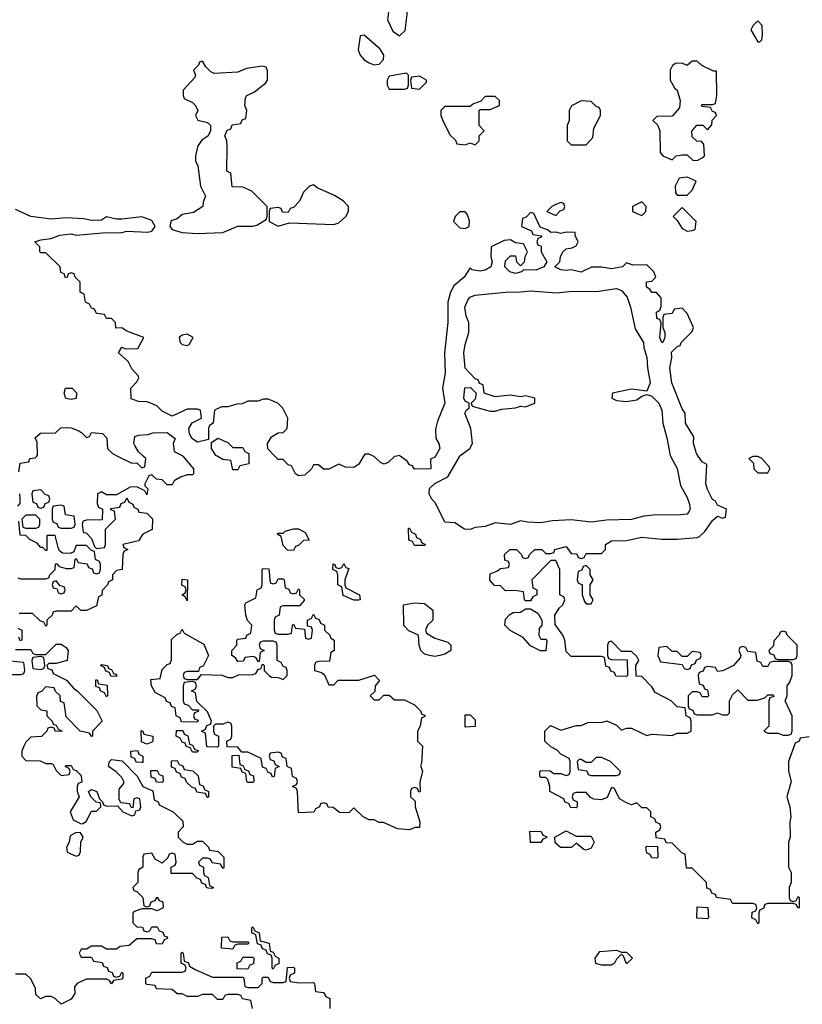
# Model space of a CAD drawing. Header units: inches. Extents: x 2701323 to 2964515, y 494916 to 722124.
# Tile 484 of 656: x 2871986 to 2875086, y 637827 to 641730. Entities that reach past the tile are written whole.
import ezdxf

# ---------------------------------------------------------------- set-up
doc = ezdxf.new("R2010")
doc.units = ezdxf.units.IN
doc.header["$MEASUREMENT"] = 0
doc.layers.add('C8673', color=7, linetype='Continuous')
doc.layers.add('C8674', color=7, linetype='Continuous')

msp = doc.modelspace()

# ---------------------------------------------------------------- linework, layer by layer
at = {"layer": 'C8673', "color": 2, "elevation": 2}
for points in [[(2871982, 639938), (2871987.3, 639972.7), (2872022, 639978), (2872026, 639990), (2872047.3, 639992.7), (2872053.4, 640000)], [(2872631.7, 640000), (2872674, 639950), (2872674, 639930), (2872670, 639926), (2872650, 639926), (2872623.6, 639916.4), (2872598, 639902), (2872590, 639886), (2872570, 639886), (2872550, 639906), (2872528.4, 639908.4), (2872510, 639926), (2872498, 639922), (2872482, 639890), (2872482, 639882), (2872494, 639870), (2872490, 639846), (2872482, 639862), (2872450, 639878), (2872423.6, 639876.4), (2872370, 639846), (2872330, 639846), (2872310, 639858), (2872294, 639850), (2872292.7, 639812.7), (2872298, 639798), (2872314, 639790), (2872312.7, 639747.3), (2872250, 639746), (2872238, 639742), (2872234, 639730), (2872238, 639698), (2872250, 639694), (2872270, 639674), (2872282, 639642), (2872290, 639634), (2872322, 639638), (2872326, 639650), (2872326, 639710), (2872366, 639750), (2872362, 639782), (2872347.3, 639787.3), (2872347.3, 639792.7), (2872382, 639798), (2872387.3, 639812.7), (2872402, 639818), (2872410, 639834), (2872418, 639818), (2872434, 639810), (2872438, 639798), (2872454, 639790), (2872458, 639778), (2872490, 639774), (2872512, 639752), (2872511, 639709), (2872474, 639690), (2872456, 639664), (2872394, 639650), (2872398, 639638), (2872414, 639630), (2872398, 639622), (2872394, 639610), (2872392, 639550), (2872370, 639546), (2872354, 639530), (2872354, 639510), (2872338, 639502), (2872334, 639490), (2872312.7, 639467.3), (2872311.6, 639448.4), (2872298, 639442), (2872290, 639406), (2872250, 639388), (2872228, 639388), (2872210, 639406), (2872190, 639386), (2872130, 639386), (2872118, 639382), (2872114, 639370), (2872094, 639350), (2872094, 639330), (2872090, 639326), (2872082, 639342), (2872067.3, 639347.3), (2872036.4, 639376.4), (2871983.6, 639376.4)], [(2872374, 640000), (2872430, 639972), (2872450, 639974), (2872470, 639954), (2872482, 639958), (2872486, 639990), (2872474.8, 640000)], [(2872894, 640000), (2872894, 639970), (2872858, 639962), (2872850, 639946), (2872830, 639946), (2872822, 639982), (2872790, 639986), (2872768.1, 640000)], [(2873348.4, 640000), (2873330, 639968), (2873310, 639955.3), (2873276.4, 639956.4), (2873250, 639968), (2873210, 639948.7), (2873190, 639948.7), (2873170, 639966), (2873150, 639966), (2873142, 639950), (2873115.3, 639924.7), (2873090, 639922), (2873078, 639930), (2873062, 639962), (2873050, 639966), (2873030, 639986), (2873010, 639986), (2872996.3, 640000)], [(2873480, 640000), (2873470, 639998), (2873445.4, 639974.6), (2873430, 639968), (2873414.6, 639974.6), (2873390, 639998), (2873386, 640000)], [(2873632.8, 640000), (2873630, 639995.3), (2873612.7, 639987.3), (2873614, 639950), (2873550, 639948), (2873542, 639962), (2873530, 639966), (2873520.4, 639980.4), (2873492.8, 640000)], [(2874563.9, 640000), (2874590.3, 639950.3), (2874603, 639883), (2874630, 639836), (2874639.3, 639810), (2874642, 639790), (2874638.4, 639781.6), (2874630, 639769.6), (2874590, 639765.6), (2874506.8, 639766.8), (2874458.5, 639761.5), (2874410, 639749.4), (2874310, 639746.6), (2874250, 639738), (2874170, 639747), (2874096.3, 639743.7), (2874050, 639736), (2873998, 639738), (2873970, 639744), (2873930, 639729.6), (2873870, 639735.3), (2873830, 639721.2), (2873790, 639717.2), (2873770, 639709.6), (2873748, 639710), (2873710, 639735.3), (2873670, 639738), (2873633.2, 639813.2), (2873618, 639830), (2873608, 639850), (2873608.8, 639871.1), (2873630, 639892), (2873682, 639918), (2873729.4, 640000)], [(2875112.7, 638887.3), (2875078, 638882), (2875074, 638870), (2875058, 638862), (2875031.3, 638790), (2875031.6, 638751.6), (2875042, 638710), (2875024.7, 638650), (2875036, 638610), (2875041, 638570), (2875036, 638550), (2875038, 638490), (2875032, 638470), (2875032, 638370), (2875042, 638350), (2875042, 638310), (2875034, 638290), (2875034, 638250), (2875038, 638238), (2875050, 638234), (2875062, 638238), (2875070, 638254), (2875074, 638250), (2875074, 638210), (2875070, 638208), (2875062, 638222), (2875050, 638226), (2874950, 638226), (2874938, 638222), (2874932.7, 638207.3), (2874918, 638202), (2874914, 638190), (2874914, 638150), (2874910, 638146), (2874902, 638162), (2874886, 638170), (2874887.3, 638192.7), (2874902, 638198), (2874906, 638210), (2874902, 638222), (2874890, 638226), (2874810, 638226), (2874802, 638242), (2874746, 638250), (2874742, 638262), (2874727.3, 638267.3), (2874722, 638282), (2874707.3, 638287.3), (2874706, 638310), (2874650, 638366), (2874627.3, 638367.3), (2874622, 638422), (2874610, 638426), (2874570, 638466), (2874547.3, 638467.3), (2874542, 638482), (2874507.3, 638487.3), (2874506, 638510), (2874522, 638518), (2874526, 638530), (2874522, 638542), (2874507.3, 638547.3), (2874502, 638562), (2874486, 638570), (2874486, 638590), (2874470, 638606), (2874450, 638606), (2874430, 638626), (2874410, 638618), (2874390, 638626), (2874362, 638642), (2874342, 638682), (2874330, 638686), (2874312.7, 638647.3), (2874290, 638638), (2874260.4, 638640.4), (2874247.3, 638647.3), (2874230, 638666), (2874190, 638666), (2874178, 638662), (2874174, 638650), (2874178, 638638), (2874194, 638630), (2874194, 638610), (2874190, 638606), (2874167.3, 638607.3), (2874162, 638622), (2874146, 638630), (2874142, 638642), (2874086, 638670), (2874086, 638690), (2874078, 638718), (2874070, 638726), (2874050, 638726), (2874046, 638730), (2874046, 638750), (2874050, 638754), (2874087.3, 638752.7), (2874102, 638742), (2874130, 638742), (2874150, 638734), (2874162, 638738), (2874166, 638750), (2874166, 638790), (2874162, 638802), (2874130, 638818), (2874114.6, 638834.6), (2874090, 638848), (2874066, 638870), (2874066, 638910), (2874088.4, 638931.6), (2874130, 638914), (2874190, 638932), (2874210, 638932), (2874236.4, 638943.6), (2874294, 638946), (2874311.3, 638951.3), (2874350, 638934), (2874370, 638914), (2874390, 638922), (2874410, 638922), (2874470, 638892), (2874490, 638898), (2874570, 638892), (2874590, 638902), (2874630, 638902), (2874646, 638910), (2874646, 638950), (2874642, 638962), (2874626, 638970), (2874622, 639002), (2874590, 639006), (2874566, 639030), (2874503.1, 639063.1), (2874490, 639086), (2874450, 639126), (2874427.3, 639127.3), (2874426, 639170), (2874438, 639190), (2874430, 639206), (2874410, 639226), (2874370, 639226), (2874330, 639266), (2874318, 639262), (2874314, 639250), (2874314, 639210), (2874318, 639198), (2874330, 639194), (2874392.7, 639192.7), (2874394, 639130), (2874390, 639126), (2874347.3, 639127.3), (2874342, 639142), (2874327.3, 639147.3), (2874322, 639162), (2874307.3, 639167.3), (2874302, 639202), (2874290, 639206), (2874170, 639206), (2874150, 639226), (2874146, 639270), (2874138, 639290), (2874107.3, 639332.7), (2874106, 639370), (2874123.1, 639396.9), (2874138, 639410), (2874146, 639430), (2874142, 639442), (2874126, 639450), (2874126, 639550), (2874110, 639586), (2874090, 639586), (2874014, 639510), (2874018, 639478), (2874034, 639470), (2874034, 639450), (2874018, 639442), (2874010, 639426), (2873990, 639426), (2873986, 639430), (2873982, 639462), (2873947.3, 639467.3), (2873910, 639466), (2873890, 639486), (2873867.3, 639487.3), (2873848, 639508), (2873850, 639534), (2873876.4, 639543.6), (2873890, 639554), (2873922, 639558), (2873926, 639570), (2873922, 639582), (2873907.3, 639587.3), (2873906, 639610), (2873928, 639630), (2873954, 639630), (2873974, 639610), (2873978, 639598), (2873990, 639594), (2874002, 639598), (2874006, 639610), (2874026, 639630), (2874054, 639630), (2874070, 639614), (2874090, 639614), (2874102, 639618), (2874106, 639630), (2874150, 639642), (2874170, 639614), (2874192.7, 639612.7), (2874198, 639598), (2874210, 639594), (2874222, 639598), (2874230, 639614), (2874290, 639614), (2874306, 639630), (2874306, 639650), (2874330, 639664.7), (2874390, 639666), (2874450, 639678.8), (2874530, 639670.7), (2874590, 639670.8), (2874670, 639678), (2874679, 639681), (2874699.3, 639700.7), (2874730, 639744.7), (2874750, 639762), (2874770, 639754), (2874782, 639758), (2874786, 639790), (2874750, 639806), (2874742, 639822), (2874730, 639828.7), (2874710, 639868), (2874703.7, 639890), (2874707.3, 639967.3), (2874690, 639978), (2874673.9, 640000)], [(2871978, 639802), (2871987.3, 639812.7), (2871988, 639830), (2871986, 639850)], [(2871978, 639518), (2871990, 639514), (2872090, 639514), (2872102, 639518), (2872106, 639530), (2872126, 639550), (2872127.3, 639572.7), (2872132.7, 639572.7), (2872142, 639562), (2872170, 639554), (2872190, 639554), (2872202, 639558), (2872206, 639590), (2872210, 639594), (2872218, 639578), (2872252.7, 639572.7), (2872258, 639558), (2872272.7, 639552.7), (2872278, 639538), (2872290, 639534), (2872302, 639538), (2872306, 639550), (2872306, 639570), (2872302, 639582), (2872286, 639590), (2872282, 639622), (2872270, 639626), (2872250, 639646), (2872210, 639646), (2872199.8, 639620.2), (2872185.4, 639614.6), (2872155.3, 639615.3), (2872144, 639624), (2872138, 639638), (2872126, 639686), (2872094, 639686), (2872094, 639626), (2872090, 639626), (2872078, 639638), (2872070, 639638), (2872055.3, 639655.3), (2872026, 639670), (2872010, 639686), (2871987.3, 639687.3), (2871982, 639742)], [(2871978, 639318), (2871994, 639310), (2871994, 639270), (2871987.3, 639267.3), (2871982, 639282)], [(2871970, 639234), (2872030, 639234), (2872038, 639218), (2872050, 639214), (2872090, 639214), (2872130, 639254), (2872150, 639254), (2872170, 639242), (2872178, 639230), (2872174, 639190), (2872130, 639178), (2872102, 639178), (2872094, 639170), (2872098, 639158), (2872112.7, 639152.7), (2872118, 639138), (2872171.3, 639111.3), (2872199.6, 639079.6), (2872214, 639070), (2872291.3, 638991.3), (2872312, 638950), (2872274, 638910), (2872274, 638890), (2872270, 638888), (2872262, 638902), (2872226, 638910), (2872170, 638966), (2872162, 639022), (2872147.3, 639027.3), (2872146, 639050), (2872127.3, 639067.3), (2872122, 639082), (2872090, 639086), (2872072.7, 639067.3), (2872058, 639062), (2872052.7, 639047.3), (2872054, 639010), (2872070, 638994), (2872094, 638990), (2872094, 638970), (2872114, 638950), (2872118, 638938), (2872130, 638934), (2872138, 638918), (2872154, 638910), (2872128.4, 638908.4), (2872122, 638922), (2872110, 638926), (2872098, 638922), (2872094, 638910), (2872072, 638888), (2872030, 638886), (2872010, 638866), (2872002, 638850), (2871994, 638830), (2871994, 638810), (2872010, 638794), (2872067.3, 638792.7), (2872090, 638782), (2872110, 638782), (2872118, 638778), (2872130, 638754), (2872150, 638734), (2872182, 638738), (2872186, 638750), (2872182, 638762), (2872166, 638770), (2872170, 638774), (2872190, 638774), (2872198, 638758), (2872210, 638754), (2872230, 638734), (2872232, 638708), (2872218, 638702), (2872214, 638690), (2872214, 638670), (2872222, 638650), (2872186, 638590), (2872198, 638558), (2872230, 638542), (2872236.4, 638543.6), (2872248.7, 638551.3), (2872270, 638592), (2872290, 638592), (2872308, 638610), (2872306, 638626), (2872288.7, 638628.7), (2872268, 638650), (2872258, 638670), (2872270, 638678), (2872292, 638670), (2872302, 638642), (2872314, 638630), (2872318, 638618), (2872332.7, 638612.7), (2872374, 638614), (2872394, 638590), (2872430, 638574), (2872442, 638578), (2872446, 638594), (2872462, 638598), (2872466, 638610), (2872462, 638642), (2872450, 638646), (2872438, 638642), (2872434, 638606), (2872427.3, 638607.3), (2872422, 638622), (2872386, 638626), (2872380.4, 638640.4), (2872380.4, 638679.6), (2872398, 638702), (2872398, 638710), (2872390, 638726), (2872368, 638748), (2872338, 638770), (2872342, 638790), (2872350, 638798), (2872392, 638792), (2872451.3, 638731.3), (2872474, 638690), (2872512.7, 638672.7), (2872518, 638638), (2872534, 638630), (2872538, 638618), (2872594, 638590), (2872632.7, 638552.7), (2872634, 638530), (2872614, 638510), (2872614, 638490), (2872634, 638470), (2872650, 638462), (2872670, 638462), (2872690, 638474), (2872710, 638474), (2872734, 638450), (2872738, 638438), (2872772.7, 638432.7), (2872794, 638410), (2872794, 638366), (2872790, 638366), (2872782, 638382), (2872748, 638388), (2872742, 638402), (2872730, 638406), (2872710, 638406), (2872694, 638390), (2872698, 638378), (2872714, 638370), (2872714, 638350), (2872718, 638338), (2872732, 638330), (2872738, 638298), (2872754, 638290), (2872750, 638286), (2872732.7, 638287.3), (2872726, 638290), (2872722, 638302), (2872707.3, 638307.3), (2872702, 638322), (2872687.3, 638327.3), (2872670, 638346), (2872586, 638346), (2872586, 638370), (2872602, 638378), (2872606, 638390), (2872602, 638422), (2872590, 638426), (2872578, 638422), (2872572.7, 638407.3), (2872550, 638386), (2872522, 638402), (2872510, 638426), (2872478, 638422), (2872474, 638410), (2872474, 638370), (2872458, 638362), (2872454, 638350), (2872454, 638310), (2872434, 638290), (2872438, 638278), (2872450, 638274), (2872474, 638250), (2872478, 638218), (2872490, 638214), (2872502, 638218), (2872507.3, 638232.7), (2872522, 638238), (2872530, 638252), (2872538, 638238), (2872552.7, 638232.7), (2872554, 638210), (2872530, 638198), (2872510, 638206), (2872470, 638206), (2872443.6, 638196.4), (2872434, 638190), (2872434, 638150), (2872450, 638134), (2872472.7, 638132.7), (2872478, 638118), (2872490, 638114), (2872502, 638118), (2872510, 638134), (2872530, 638134), (2872538, 638118), (2872552.7, 638112.7), (2872558, 638098), (2872570, 638094), (2872572, 638088), (2872558, 638082), (2872550, 638066), (2872527.3, 638067.3), (2872522, 638082), (2872510, 638086), (2872450, 638086), (2872419.6, 638060.4), (2872383.6, 638056.4), (2872370, 638046), (2872330, 638046), (2872310, 638058), (2872270, 638058), (2872250, 638046), (2872230, 638046), (2872222, 638030), (2872230, 638014), (2872270, 638014), (2872278, 637998), (2872312.7, 637992.7), (2872318, 637978), (2872332.7, 637972.7), (2872338, 637958), (2872352.7, 637952.7), (2872358, 637938), (2872370, 637934), (2872382, 637938), (2872390, 637954), (2872394, 637950), (2872394, 637930), (2872390, 637926), (2872358, 637922), (2872350, 637908), (2872342, 637922), (2872330, 637926), (2872250, 637926), (2872230, 637918), (2872214, 637910), (2872203.6, 637896.4), (2872204.7, 637870), (2872190, 637848), (2872150, 637828), (2872126, 637850), (2872110, 637858), (2872090, 637858), (2872068.4, 637848.4), (2872050, 637866), (2872048.7, 637890), (2872030, 637928), (2872010, 637946), (2871970, 637946)], [(2871930, 639134), (2871990, 639134), (2872002, 639138), (2872006, 639150), (2872002, 639182), (2871947.3, 639187.3)], [(2872908, 637810), (2872902, 637842), (2872868.4, 637848.4), (2872862, 637862), (2872850, 637866), (2872810, 637866), (2872798, 637862), (2872790, 637846), (2872770, 637846), (2872750, 637866), (2872710, 637866), (2872690, 637858), (2872650, 637858), (2872630, 637868), (2872610, 637868), (2872590, 637886), (2872528.4, 637888.4), (2872522, 637902), (2872490, 637906), (2872486, 637910), (2872486, 637930), (2872502, 637938), (2872510, 637954), (2872630, 637954), (2872642, 637958), (2872646, 637970), (2872642, 637982), (2872626, 637990), (2872626, 638030), (2872630, 638034), (2872634, 638030), (2872638, 637998), (2872652.7, 637992.7), (2872658, 637978), (2872683.6, 637963.6), (2872750, 637934), (2872870, 637934), (2872874, 637930), (2872878, 637898), (2872890, 637894), (2872930, 637894), (2872946, 637910), (2872946, 637930), (2872950, 637934), (2872970, 637934), (2872978, 637918), (2872990, 637914), (2873030, 637914), (2873042, 637918), (2873047.3, 637972.7), (2873070, 637974), (2873074, 637970), (2873074, 637950), (2873058, 637942), (2873054, 637930), (2873058, 637918), (2873092.7, 637912.7), (2873150, 637914), (2873154, 637910), (2873158, 637878), (2873190, 637874), (2873198, 637858), (2873214, 637850), (2873214, 637810)]]:
    msp.add_lwpolyline(points, dxfattribs=at)
for points in [[(2874910, 639998), (2874890, 639998), (2874874, 639990), (2874892.7, 639972.7), (2874894, 639950), (2874910, 639934), (2874950, 639934), (2874958, 639950), (2874956.4, 639956.4), (2874926, 639990)], [(2872070, 639866), (2872038, 639862), (2872034, 639850), (2872038, 639818), (2872052.7, 639812.7), (2872058, 639798), (2872070, 639794), (2872082, 639798), (2872087.3, 639812.7), (2872102, 639818), (2872106, 639830), (2872102, 639842), (2872087.3, 639847.3)], [(2872150, 639806), (2872118, 639802), (2872114, 639790), (2872114, 639750), (2872118, 639738), (2872132.7, 639732.7), (2872138, 639718), (2872150, 639714), (2872190, 639714), (2872202, 639718), (2872206, 639730), (2872202, 639762), (2872167.3, 639767.3), (2872162, 639802)], [(2872050, 639766), (2872010, 639766), (2871994, 639750), (2871998, 639718), (2872010, 639714), (2872050, 639714), (2872062, 639718), (2872066, 639730), (2872066, 639750)], [(2873070, 639626), (2873047.3, 639627.3), (2873030, 639646), (2873022, 639682), (2873006, 639690), (2873010, 639694), (2873030, 639694), (2873038, 639702), (2873070, 639711.3), (2873090, 639711.3), (2873116.9, 639696.9), (2873132.7, 639667.3), (2873110, 639666), (2873090, 639646), (2873078, 639642)], [(2873550, 639646), (2873542, 639662), (2873527.3, 639667.3), (2873526, 639714), (2873530, 639714), (2873538, 639698), (2873554, 639690), (2873558, 639678), (2873574, 639670), (2873578, 639658), (2873594, 639650), (2873590, 639646)], [(2872990, 639494), (2873002, 639498), (2873010, 639514), (2873030, 639514), (2873034, 639510), (2873038, 639478), (2873052.7, 639472.7), (2873058, 639458), (2873070, 639454), (2873082, 639458), (2873090, 639474), (2873094, 639470), (2873094, 639450), (2873112.7, 639432.7), (2873112.7, 639427.3), (2873094, 639406), (2873030, 639406), (2873018, 639402), (2873014, 639370), (2872998, 639362), (2872994, 639350), (2872994, 639310), (2872998, 639298), (2873010, 639294), (2873050, 639294), (2873062, 639298), (2873066, 639330), (2873070, 639334), (2873078, 639318), (2873114, 639314), (2873118, 639278), (2873130, 639274), (2873142, 639278), (2873146, 639310), (2873142, 639322), (2873126, 639326), (2873126, 639350), (2873142, 639358), (2873150, 639374), (2873158, 639358), (2873172.7, 639352.7), (2873178, 639338), (2873194, 639330), (2873194, 639310), (2873214, 639290), (2873218, 639278), (2873231, 639270), (2873231.2, 639228.9), (2873218, 639222), (2873212.7, 639187.3), (2873170, 639186), (2873158, 639182), (2873154, 639170), (2873154, 639150), (2873182, 639142), (2873192.7, 639132.7), (2873210, 639094), (2873230, 639094), (2873248, 639112), (2873330, 639111.3), (2873391.6, 639131.6), (2873411.3, 639110), (2873394, 639090), (2873392.7, 639067.3), (2873374, 639050), (2873390, 639034), (2873410, 639034), (2873428, 639052), (2873450, 639052), (2873470, 639034), (2873510, 639034), (2873550, 639014), (2873574, 638990), (2873578, 638978), (2873591.6, 638971.6), (2873590, 638966), (2873578, 638962), (2873572, 638930), (2873562, 638910), (2873562, 638870), (2873582, 638850), (2873578, 638782), (2873574, 638774), (2873582, 638750), (2873571.6, 638708.4), (2873572, 638670), (2873567.3, 638667.3), (2873562, 638682), (2873550, 638686), (2873538, 638682), (2873534, 638670), (2873534, 638650), (2873552, 638632), (2873552, 638610), (2873571.3, 638550), (2873570, 638528), (2873552.7, 638527.3), (2873530, 638518), (2873483.1, 638523.1), (2873427.3, 638547.3), (2873410, 638548), (2873390, 638558), (2873370, 638558), (2873346, 638570), (2873310, 638606), (2873290, 638586), (2873252.7, 638587.3), (2873227.3, 638607.3), (2873208.4, 638608.4), (2873202, 638622), (2873190, 638626), (2873178, 638622), (2873174, 638610), (2873158, 638602), (2873151.6, 638588.4), (2873090, 638586), (2873086, 638670), (2873082, 638682), (2873066, 638690), (2873082, 638698), (2873086, 638710), (2873082, 638722), (2873066, 638730), (2873062, 638762), (2873046, 638770), (2873042, 638802), (2873027.3, 638807.3), (2873022, 638822), (2873010, 638826), (2872978, 638822), (2872974, 638810), (2872978, 638798), (2872992.7, 638792.7), (2872998, 638778), (2873014, 638770), (2872998, 638762), (2872994, 638730), (2872987.3, 638727.3), (2872982, 638742), (2872970, 638746), (2872962, 638762), (2872947.3, 638767.3), (2872942, 638802), (2872890, 638826), (2872866, 638826), (2872850, 638846), (2872807.3, 638847.3), (2872806, 638870), (2872822, 638878), (2872826, 638890), (2872826, 638930), (2872822, 638942), (2872810, 638946), (2872790, 638938), (2872762, 638938), (2872754, 638930), (2872754, 638910), (2872758, 638898), (2872774, 638890), (2872774, 638850), (2872770, 638846), (2872727.3, 638847.3), (2872722, 638902), (2872706, 638910), (2872722, 638918), (2872727.3, 638932.7), (2872742, 638938), (2872746, 638950), (2872730, 638986), (2872687.3, 639027.3), (2872682, 639062), (2872666, 639070), (2872682, 639078), (2872686, 639090), (2872682, 639102), (2872670, 639106), (2872638, 639102), (2872634, 639090), (2872634, 639030), (2872638, 639018), (2872652.7, 639012.7), (2872670, 638994), (2872694, 638994), (2872692.7, 638987.3), (2872678, 638982), (2872674, 638970), (2872678, 638958), (2872692.7, 638952.7), (2872690, 638946), (2872627.3, 638947.3), (2872622, 638962), (2872606, 638970), (2872602, 639002), (2872587.3, 639007.3), (2872582, 639022), (2872567.3, 639027.3), (2872562, 639042), (2872523.1, 639063.1), (2872508, 639090), (2872506, 639114), (2872542, 639118), (2872550, 639154), (2872570, 639174), (2872582, 639178), (2872587.3, 639192.7), (2872587.3, 639272.7), (2872610, 639294), (2872622, 639298), (2872630, 639314), (2872638, 639298), (2872714.8, 639254.8), (2872734, 639210), (2872712.7, 639167.3), (2872698, 639162), (2872694, 639146), (2872650, 639146), (2872638, 639142), (2872634, 639130), (2872638, 639118), (2872650, 639114), (2872690, 639114), (2872706, 639134), (2872788.4, 639131.6), (2872810, 639122), (2872830, 639122), (2872852.7, 639132.7), (2872910, 639134), (2872922, 639138), (2872930, 639154), (2872942, 639158), (2872946, 639174), (2872950, 639174), (2872954, 639170), (2872954, 639150), (2872974, 639130), (2872983.6, 639123.6), (2873010, 639122), (2873030, 639114), (2873046, 639130), (2873046, 639150), (2873042, 639162), (2873030, 639166), (2873022, 639182), (2873006, 639190), (2873006, 639250), (2873002, 639262), (2872990, 639266), (2872950, 639266), (2872938, 639262), (2872934, 639250), (2872938, 639238), (2872954, 639230), (2872938, 639222), (2872934, 639186), (2872930, 639186), (2872922, 639202), (2872910, 639206), (2872878, 639202), (2872872.7, 639187.3), (2872850, 639186), (2872840.4, 639200.4), (2872826, 639210), (2872826, 639230), (2872846, 639250), (2872846, 639270), (2872850, 639274), (2872882, 639278), (2872886, 639290), (2872902, 639298), (2872906, 639330), (2872888.8, 639348.9), (2872882, 639370), (2872878, 639410), (2872882, 639418), (2872922, 639438), (2872926, 639470), (2872942, 639478), (2872946, 639490), (2872946, 639550), (2872950, 639554), (2872972.7, 639552.7), (2872978, 639498)], [(2873330, 639428.7), (2873309, 639429), (2873267.3, 639447.3), (2873262, 639482), (2873246, 639490), (2873246, 639530), (2873242, 639542), (2873226, 639550), (2873227.3, 639572.7), (2873234, 639570), (2873238, 639558), (2873250, 639554), (2873262, 639558), (2873270, 639574), (2873278, 639558), (2873290, 639554), (2873274, 639510), (2873274, 639490), (2873278, 639478), (2873332, 639450), (2873334, 639430)], [(2874230, 639566), (2874218, 639562), (2874212.7, 639547.3), (2874198, 639542), (2874194, 639510), (2874198, 639498), (2874214, 639490), (2874214, 639450), (2874223.6, 639423.6), (2874230, 639414), (2874250, 639414), (2874258, 639430), (2874246, 639450), (2874246, 639490), (2874258, 639510), (2874246, 639530), (2874246, 639550)], [(2872650, 639426), (2872642, 639442), (2872628, 639450), (2872642, 639458), (2872646, 639470), (2872642, 639482), (2872628.4, 639488.4), (2872630, 639512), (2872651.3, 639510)], [(2872130, 639506), (2872118, 639502), (2872114, 639490), (2872118, 639478), (2872134, 639474), (2872138, 639458), (2872150, 639454), (2872162, 639458), (2872166, 639470), (2872162, 639482), (2872146, 639486)], [(2873630, 639205.2), (2873609.1, 639209.1), (2873590, 639215.3), (2873575.3, 639230), (2873568, 639250), (2873566, 639290), (2873527.3, 639307.3), (2873508, 639328), (2873506, 639410), (2873550, 639418), (2873590, 639416), (2873622, 639390), (2873622, 639350), (2873602, 639330), (2873594, 639310), (2873598, 639298), (2873630, 639278), (2873682, 639262), (2873694, 639250), (2873694, 639230), (2873670, 639215.3), (2873650, 639209.2)], [(2874050, 639274), (2874070, 639274), (2874074, 639270), (2874070, 639228), (2874048.4, 639228.4), (2874010, 639248), (2873980.4, 639280.4), (2873929.1, 639309.1), (2873908, 639330), (2873910, 639354), (2873927.3, 639372.7), (2873940.4, 639379.6), (2873970, 639382), (2873990, 639394), (2874010, 639394), (2874038, 639378), (2874054, 639350), (2874054, 639330), (2874043.6, 639316.4), (2874042, 639290)], [(2875010, 639306), (2874998, 639302), (2874994, 639290), (2874972.7, 639267.3), (2874972, 639248), (2874954, 639230), (2874958, 639218), (2874972.7, 639212.7), (2874978, 639198), (2874990, 639194), (2875050, 639194), (2875062, 639198), (2875066, 639210), (2875066, 639250), (2875026, 639290), (2875022, 639302)], [(2874550, 639246), (2874518, 639242), (2874514, 639210), (2874524.7, 639184.7), (2874610, 639174), (2874618, 639158), (2874630, 639154), (2874642, 639158), (2874647.3, 639172.7), (2874662, 639178), (2874667.3, 639192.7), (2874682, 639198), (2874686, 639210), (2874682, 639222), (2874650, 639226), (2874630, 639206), (2874610, 639206), (2874590, 639226), (2874570, 639226)], [(2874850, 639246), (2874838, 639242), (2874834, 639230), (2874842, 639210), (2874839.6, 639200.4), (2874814, 639170), (2874771.6, 639148.4), (2874750, 639146), (2874742, 639162), (2874710, 639166), (2874698, 639162), (2874692.7, 639147.3), (2874678, 639142), (2874674, 639130), (2874678, 639098), (2874692.7, 639092.7), (2874698, 639078), (2874710, 639074), (2874714, 639050), (2874710, 639046), (2874690, 639046), (2874682, 639062), (2874670, 639066), (2874650, 639066), (2874634, 639050), (2874634, 639010), (2874638, 638998), (2874652.7, 638992.7), (2874658, 638978), (2874670, 638974), (2874730, 638974), (2874750, 638982), (2874770, 638974), (2874790, 638974), (2874798, 638982), (2874798, 639030), (2874810, 639054), (2874830, 639074), (2874870, 639032), (2874907.3, 639032.7), (2874938, 639042), (2874950, 639054), (2874970, 639054), (2874972.7, 639047.3), (2874958, 639042), (2874954, 639030), (2874954, 638930), (2874934, 638910), (2874950, 638902), (2874990, 638902), (2875010, 638894), (2875030, 638894), (2875042, 638898), (2875046, 638910), (2875046, 638970), (2875018, 639030), (2875026, 639050), (2875026, 639090), (2875036.4, 639103.6), (2875046, 639130), (2875046, 639170), (2875042, 639182), (2875030, 639186), (2874970, 639186), (2874958, 639182), (2874950, 639166), (2874930, 639166), (2874922, 639182), (2874907.3, 639187.3), (2874902, 639222), (2874870, 639226), (2874862, 639242)], [(2872070, 639206), (2872038, 639202), (2872034, 639190), (2872038, 639158), (2872070, 639154), (2872082, 639158), (2872086, 639170), (2872082, 639202)], [(2872370, 639126), (2872347.3, 639127.3), (2872342, 639142), (2872327.3, 639147.3), (2872322, 639162), (2872306, 639170), (2872310, 639174), (2872334, 639170), (2872338, 639158), (2872350, 639154), (2872358, 639138), (2872370, 639134)], [(2872330, 639046), (2872322, 639062), (2872306, 639070), (2872302, 639082), (2872287.3, 639087.3), (2872287.3, 639112.7), (2872292.7, 639112.7), (2872298, 639098), (2872332.7, 639092.7), (2872334, 639050)], [(2873750, 638926), (2873750, 638974), (2873770, 638974), (2873790, 638954), (2873790, 638928)], [(2872490, 638858), (2872468, 638868), (2872467.3, 638912.7), (2872474, 638910), (2872478, 638898), (2872514, 638890), (2872514, 638870), (2872510, 638866)], [(2872670, 638826), (2872662, 638842), (2872646, 638850), (2872642, 638862), (2872630, 638866), (2872622, 638882), (2872606, 638890), (2872607.3, 638912.7), (2872632.7, 638912.7), (2872638, 638898), (2872651.6, 638891.6), (2872658, 638858), (2872670, 638854), (2872678, 638838), (2872692.7, 638832.7), (2872690, 638826)], [(2872470, 638786), (2872447.3, 638787.3), (2872442, 638802), (2872427.3, 638807.3), (2872426, 638830), (2872452.7, 638832.7), (2872458, 638818), (2872474, 638810), (2872474, 638786)], [(2872890, 638706), (2872886, 638710), (2872882, 638742), (2872867.3, 638747.3), (2872862, 638762), (2872827.3, 638767.3), (2872827.3, 638812.7), (2872854, 638814), (2872858, 638778), (2872870, 638774), (2872878, 638758), (2872892.7, 638752.7), (2872898, 638738), (2872912.7, 638732.7), (2872914, 638710), (2872910, 638706)], [(2874290, 638806), (2874270, 638806), (2874250, 638786), (2874230, 638786), (2874210, 638798), (2874202, 638798), (2874194, 638790), (2874198, 638758), (2874232.7, 638752.7), (2874238, 638738), (2874250, 638734), (2874350, 638734), (2874362, 638738), (2874366, 638750), (2874326, 638790)], [(2872730, 638646), (2872722, 638662), (2872687.3, 638667.3), (2872682, 638682), (2872667.3, 638687.3), (2872647.3, 638707.3), (2872642, 638722), (2872627.3, 638727.3), (2872622, 638742), (2872607.3, 638747.3), (2872602, 638762), (2872587.3, 638767.3), (2872587.3, 638792.7), (2872610, 638794), (2872618, 638778), (2872632.7, 638772.7), (2872638, 638758), (2872672, 638752), (2872692.7, 638732.7), (2872698, 638698), (2872712.7, 638692.7), (2872718, 638678), (2872734, 638670), (2872734, 638650)], [(2872550, 638706), (2872527.3, 638707.3), (2872522, 638722), (2872507.3, 638727.3), (2872506, 638754), (2872530, 638754), (2872538, 638738), (2872552.7, 638732.7), (2872554, 638710)], [(2872210, 638508), (2872185.4, 638494.6), (2872182, 638470), (2872172, 638450), (2872174, 638430), (2872210, 638414), (2872222, 638418), (2872227.3, 638432.7), (2872228, 638470), (2872238, 638490), (2872227.3, 638507.3)], [(2874050, 638468), (2874008.8, 638468.9), (2874007.3, 638512.7), (2874051.6, 638511.6), (2874058, 638498), (2874072.7, 638492.7), (2874072.7, 638487.3), (2874058, 638482)], [(2874190, 638494), (2874250, 638494), (2874262, 638470), (2874250, 638446), (2874230, 638438), (2874220.4, 638440.4), (2874190, 638466), (2874171.3, 638448.7), (2874128.4, 638448.4), (2874107.3, 638467.3), (2874106, 638490), (2874150, 638514)], [(2874510, 638406), (2874490, 638408), (2874482, 638422), (2874470, 638426), (2874466, 638450), (2874470, 638454), (2874512.7, 638452.7), (2874514, 638410)], [(2874710, 638166), (2874668.8, 638168.9), (2874670, 638214), (2874711.3, 638211.3), (2874714, 638170)], [(2872990, 637966), (2872986, 637970), (2872986, 638010), (2872982, 638022), (2872967.3, 638027.3), (2872962, 638042), (2872947.3, 638047.3), (2872942, 638062), (2872927.3, 638067.3), (2872922, 638102), (2872906, 638110), (2872906, 638130), (2872910, 638134), (2872918, 638118), (2872934, 638110), (2872938, 638078), (2872974, 638070), (2872978, 638038), (2872990, 638034), (2872998, 638018), (2873012, 638010), (2873012.7, 637987.3), (2872998, 637982)], [(2872830, 638074), (2872890, 638074), (2872894, 638070), (2872890, 638066), (2872850, 638066), (2872838, 638062), (2872830, 638046), (2872786, 638050), (2872787.3, 638092.7), (2872810, 638094), (2872818, 638078)], [(2874370, 638034), (2874390, 638034), (2874414, 638010), (2874390, 637988), (2874378, 638018), (2874370, 638026), (2874350, 638006), (2874342, 637990), (2874330, 637982), (2874290, 637982), (2874268.4, 637988.4), (2874266, 638010), (2874284, 638036), (2874350, 638042)], [(2872890, 637966), (2872848, 637968), (2872848, 637992), (2872862, 637998), (2872870, 638014), (2872910, 638014), (2872914, 638010), (2872912.7, 637987.3), (2872898, 637982)]]:
    msp.add_lwpolyline(points, close=True, dxfattribs=at)
at = {"layer": 'C8674', "color": 2, "elevation": 2}
for points in [[(2873490, 641866), (2873458, 641802), (2873447.7, 641772.3), (2873442.8, 641730), (2873464, 641684), (2873490, 641666), (2873512.3, 641687.7), (2873521.2, 641750), (2873515.3, 641830), (2873510, 641846)], [(2874910, 641726), (2874890, 641706), (2874882, 641690), (2874910, 641642), (2874918, 641642), (2874926, 641650), (2874928, 641670), (2874927.3, 641707.3)], [(2873350, 641668), (2873334, 641666), (2873326.8, 641610), (2873334.8, 641590), (2873350, 641571), (2873370, 641558.8), (2873390, 641551.3), (2873410, 641554), (2873427.3, 641572.7), (2873428, 641590), (2873413.6, 641613.6)], [(2872710, 641566), (2872698, 641562), (2872694, 641550), (2872674, 641530), (2872682, 641510), (2872679.6, 641500.4), (2872634, 641450), (2872634, 641430), (2872638, 641418), (2872670, 641402), (2872682, 641390), (2872692, 641370), (2872682, 641350), (2872691.6, 641331.6), (2872730, 641322), (2872742, 641310), (2872742, 641290), (2872732, 641270), (2872707.3, 641252.7), (2872691.3, 641230), (2872682, 641190), (2872682, 641170), (2872691.2, 641151.1), (2872702, 641070), (2872722, 641030), (2872712.7, 641007.3), (2872711.2, 640988.9), (2872674, 640966), (2872630, 640957.2), (2872610, 640941.2), (2872590, 640934), (2872584.7, 640930), (2872581, 640910), (2872590, 640898), (2872630, 640886), (2872690, 640882.8), (2872790, 640886), (2872850, 640911), (2872909.1, 640910.9), (2872924.7, 640915.3), (2872962, 640938), (2872966, 640950), (2872966, 640990), (2872906, 641050), (2872870, 641066), (2872827.3, 641067.3), (2872822, 641122), (2872806, 641130), (2872807.3, 641227.3), (2872806, 641250), (2872798, 641270), (2872807.3, 641292.7), (2872822, 641298), (2872827.3, 641312.7), (2872862, 641318), (2872867.3, 641332.7), (2872882, 641338), (2872886, 641370), (2872878, 641390), (2872880.4, 641419.6), (2872886, 641430), (2872916.4, 641443.6), (2872960.4, 641479.6), (2872968, 641490), (2872967.3, 641527.3), (2872962, 641542), (2872946, 641546), (2872884, 641536), (2872850, 641522), (2872756.4, 641516.4), (2872743.1, 641523.1), (2872723.1, 641543.1)], [(2874670, 641566), (2874650, 641566), (2874630, 641548), (2874610, 641558), (2874583.6, 641556.4), (2874571.6, 641548.4), (2874562, 641530), (2874562, 641490), (2874579.6, 641459.6), (2874591, 641451), (2874602, 641410), (2874599.6, 641380.4), (2874570, 641348), (2874510, 641346), (2874494, 641330), (2874512.7, 641312.7), (2874522, 641290), (2874523.6, 641203.6), (2874534, 641190), (2874570, 641174), (2874586, 641190), (2874610, 641194), (2874630, 641194), (2874652.7, 641172.7), (2874670, 641172), (2874690, 641182), (2874698, 641190), (2874696.4, 641236.4), (2874687.3, 641247.3), (2874668, 641248), (2874650, 641266), (2874648.4, 641288.4), (2874668, 641312), (2874691.6, 641311.6), (2874710, 641294), (2874727.3, 641312.7), (2874728.4, 641331.6), (2874746, 641350), (2874742, 641362), (2874730, 641366), (2874722, 641382), (2874690, 641386), (2874686, 641390), (2874690, 641394), (2874730, 641394), (2874742, 641398), (2874748, 641430), (2874746, 641526), (2874734, 641526), (2874688.4, 641548.4)], [(2873518, 641518), (2873450, 641506), (2873442, 641490), (2873442, 641470), (2873450, 641454), (2873510, 641454), (2873522, 641458), (2873526, 641470), (2873526, 641510)], [(2873570, 641506), (2873538, 641502), (2873534, 641490), (2873538, 641458), (2873570, 641454), (2873598, 641482), (2873598, 641490)], [(2873870, 641426), (2873830, 641426), (2873812.7, 641407.3), (2873783.6, 641396.4), (2873770, 641386), (2873670, 641386), (2873654, 641370), (2873654, 641350), (2873662, 641330), (2873690, 641274), (2873712.7, 641252.7), (2873718, 641238), (2873750, 641234), (2873770, 641242), (2873790, 641234), (2873806, 641250), (2873806, 641270), (2873826, 641290), (2873806, 641310), (2873806, 641370), (2873810, 641374), (2873850, 641374), (2873886, 641390), (2873886, 641410)], [(2874210, 641408), (2874171.6, 641388.4), (2874162, 641370), (2874162, 641330), (2874154, 641310), (2874154, 641250), (2874170, 641234), (2874230, 641234), (2874256.4, 641263.6), (2874260.4, 641299.6), (2874286, 641350), (2874286, 641370), (2874282, 641382), (2874270, 641386), (2874250, 641406)], [(2873150, 641075.3), (2873134, 641070), (2873110, 641046), (2873094, 641010), (2873070, 640986), (2873058, 640982), (2873050, 640966), (2873027.3, 640967.3), (2873022, 640982), (2873010, 640986), (2872978, 640982), (2872974, 640970), (2872974, 640930), (2873010, 640912), (2873054.6, 640925.4), (2873230, 640918.8), (2873250, 640924.7), (2873278, 640950), (2873288, 640970), (2873288, 640990), (2873268, 641010), (2873233.6, 641033.6), (2873164, 641064)], [(2874630, 641106), (2874598, 641102), (2874582, 641070), (2874583.6, 641043.6), (2874590, 641034), (2874630, 641034), (2874650, 641054), (2874666, 641090)], [(2874130, 641006), (2874110, 640998), (2874094, 640990), (2874074, 640970), (2874110, 640954), (2874127.3, 640972.7), (2874142, 640978), (2874146, 640990), (2874142, 641002)], [(2874450, 641008), (2874414, 640990), (2874414, 640970), (2874450, 640954), (2874466, 640970), (2874468, 640990)], [(2873730, 640968.7), (2873711.3, 640950), (2873704.7, 640930), (2873730, 640904.7), (2873750, 640902), (2873766, 640910), (2873767.3, 640932.7), (2873759, 640959), (2873750, 640968)], [(2874610, 640986), (2874574, 640950), (2874590, 640934), (2874610, 640902), (2874630, 640892), (2874650, 640894), (2874662, 640898), (2874666, 640930)], [(2872650, 640484), (2872630, 640479), (2872618, 640470), (2872622, 640450), (2872630, 640442), (2872650, 640438), (2872657.2, 640442.8), (2872673.2, 640470)], [(2872190, 640224), (2872169, 640229), (2872162, 640250), (2872168, 640270), (2872194, 640270), (2872211.2, 640251.1), (2872210, 640228.7)]]:
    msp.add_lwpolyline(points, close=True, dxfattribs=at)
for points in [[(2872996.3, 640000), (2872968.4, 640028.4), (2872968, 640050), (2872983.1, 640076.9), (2873010, 640092), (2873030, 640094), (2873046, 640110), (2873048, 640150), (2873028, 640190), (2873010, 640208), (2872990, 640218), (2872970, 640226), (2872950, 640226), (2872930, 640218), (2872890, 640218), (2872867.3, 640207.3), (2872846, 640206), (2872810, 640195.3), (2872784.7, 640195.3), (2872758, 640182), (2872752, 640130), (2872738, 640122), (2872734, 640110), (2872734, 640066), (2872690, 640055.3), (2872668, 640070), (2872658, 640090), (2872655.3, 640110), (2872668.7, 640131.3), (2872706, 640150), (2872702, 640182), (2872690, 640186), (2872650, 640186), (2872590, 640158), (2872550, 640178), (2872530, 640198), (2872506, 640210), (2872490, 640215.3), (2872456.4, 640216.4), (2872427.3, 640227.3), (2872426, 640270), (2872450, 640294), (2872458, 640310), (2872456.4, 640316.4), (2872430, 640346), (2872415.3, 640375.3), (2872378, 640410), (2872390, 640432), (2872404.7, 640424.7), (2872453.6, 640426.4), (2872478, 640470), (2872410, 640495.3), (2872390, 640508), (2872367.3, 640507.3), (2872366, 640530), (2872350, 640546), (2872330, 640546), (2872322, 640562), (2872290, 640566), (2872282, 640582), (2872270, 640586), (2872262, 640602), (2872246, 640610), (2872242, 640642), (2872226, 640650), (2872226, 640690), (2872206, 640710), (2872202, 640722), (2872190, 640726), (2872178, 640722), (2872174, 640710), (2872167.3, 640707.3), (2872162, 640722), (2872148.4, 640728.4), (2872146, 640750), (2872090, 640806), (2872070, 640806), (2872066, 640810), (2872066, 640830), (2872046, 640850), (2872070, 640858), (2872110, 640862), (2872144.7, 640875.3), (2872190, 640881), (2872210, 640876), (2872314.6, 640885.4), (2872390, 640886), (2872410, 640891.3), (2872492.9, 640887.1), (2872510, 640892), (2872522, 640910), (2872510, 640934), (2872470, 640949), (2872390, 640939), (2872370, 640939), (2872330, 640948.7), (2872310, 640935.3), (2872270, 640934), (2872240.2, 640940.2), (2872170, 640944), (2872110, 640939), (2872030, 640949.2), (2871970, 640978)], [(2874673.9, 640000), (2874666.6, 640010), (2874655.3, 640050), (2874656.4, 640076.4), (2874623.7, 640130), (2874622, 640170), (2874610, 640188), (2874569.6, 640290), (2874560.9, 640350), (2874569, 640389), (2874568.4, 640411.6), (2874590, 640434), (2874602, 640438), (2874606, 640450), (2874650, 640494), (2874655.3, 640510), (2874630, 640566), (2874610, 640586), (2874578, 640582), (2874570, 640566), (2874538, 640562), (2874534, 640550), (2874534, 640510), (2874542, 640490), (2874542, 640470), (2874534, 640450), (2874529, 640450), (2874522, 640470), (2874527.3, 640527.3), (2874522, 640542), (2874510, 640546), (2874508, 640570), (2874522, 640578), (2874527.3, 640592.7), (2874527.3, 640627.3), (2874508, 640648), (2874490, 640648.7), (2874482, 640662), (2874469.3, 640670), (2874469, 640691), (2874490, 640694), (2874506, 640710), (2874498, 640730), (2874474.6, 640754.6), (2874470, 640758), (2874416.4, 640756.4), (2874390, 640766), (2874374, 640750), (2874330, 640742.7), (2874290, 640749.2), (2874251, 640749), (2874210, 640729.6), (2874170, 640739), (2874150, 640735.3), (2874130, 640738), (2874106, 640750), (2874126, 640770), (2874128, 640790), (2874138, 640810), (2874150, 640822), (2874174.6, 640825.4), (2874190, 640834), (2874198, 640850), (2874186, 640874), (2874186, 640886), (2874150, 640888), (2874130, 640882), (2874110, 640888), (2874090, 640886), (2874076.4, 640896.4), (2874047.3, 640907.3), (2874022, 640962), (2874010, 640966), (2873992.7, 640947.3), (2873978, 640942), (2873974, 640910), (2874012.7, 640892.7), (2874018, 640878), (2874052.7, 640872.7), (2874052.7, 640867.3), (2874038, 640862), (2874034, 640850), (2874038, 640838), (2874052, 640832), (2874052, 640810), (2874074, 640770), (2874062, 640750), (2874030, 640737.2), (2873982, 640738), (2873974, 640730), (2873950, 640724), (2873928, 640730), (2873908, 640750), (2873910, 640774), (2873930, 640794), (2873950, 640794), (2873954, 640770), (2873970, 640754), (2873986, 640770), (2873988.4, 640791.6), (2873998, 640810), (2873982, 640842), (2873950, 640846), (2873930, 640858), (2873905.4, 640854.6), (2873854, 640830), (2873852, 640790), (2873858, 640770), (2873852, 640750), (2873830, 640737.2), (2873810, 640733.2), (2873778, 640738), (2873770, 640746), (2873746, 640710), (2873705.1, 640674.9), (2873692.7, 640650), (2873681.6, 640610), (2873682, 640530), (2873668.2, 640410), (2873671.9, 640330), (2873661.3, 640270), (2873670.6, 640210), (2873641.4, 640138.6), (2873633.7, 640106.3), (2873634.8, 640070), (2873646.8, 640050), (2873650.5, 640030), (2873632.8, 640000)], [(2873729.4, 640000), (2873730, 640001), (2873768.7, 640030), (2873779, 640050), (2873773.2, 640110), (2873749, 640170), (2873756.4, 640183.6), (2873766, 640190), (2873766, 640210), (2873750, 640218), (2873745.2, 640230), (2873749.6, 640270.4), (2873772, 640272), (2873794, 640250), (2873790, 640226), (2873774, 640210), (2873778, 640198), (2873850, 640178), (2873870, 640178), (2873894, 640186), (2873950, 640191.3), (2873970, 640198), (2873990, 640196), (2874026, 640210), (2874026, 640230), (2873990, 640239), (2873970, 640235.3), (2873930, 640242), (2873870, 640235.3), (2873826, 640250), (2873822, 640282), (2873807.3, 640287.3), (2873802, 640302), (2873790, 640306), (2873750, 640348), (2873745.6, 640410), (2873750, 640442), (2873765.2, 640490), (2873765.2, 640530), (2873755.1, 640555.1), (2873749.6, 640590), (2873761.7, 640618.3), (2873769.7, 640630.3), (2873790, 640638.4), (2873910.4, 640650.4), (2873970, 640650.6), (2874010, 640655.8), (2874112.7, 640647.3), (2874174.2, 640654.2), (2874270, 640653), (2874350, 640664.4), (2874370, 640657.1), (2874392.2, 640630), (2874405.5, 640590), (2874424.1, 640504.1), (2874457.1, 640450), (2874458, 640430), (2874470.4, 640390.4), (2874472.2, 640350), (2874484, 640290), (2874470, 640258), (2874410, 640265.2), (2874334, 640250), (2874332, 640230), (2874350, 640221), (2874390, 640216), (2874430, 640222.8), (2874450, 640238), (2874470, 640244.7), (2874490, 640238), (2874518, 640210), (2874530, 640182), (2874533, 640130), (2874550, 640072), (2874562.5, 640002.5), (2874563.9, 640000)], [(2872053.4, 640000), (2872056.4, 640003.6), (2872055.3, 640055.3), (2872047.3, 640072.7), (2872068.4, 640091.6), (2872127.3, 640092.7), (2872148.4, 640111.6), (2872170, 640114), (2872190, 640112), (2872219.6, 640099.6), (2872232.7, 640092.7), (2872250, 640074), (2872262, 640078), (2872270, 640094), (2872314, 640090), (2872331.6, 640071.6), (2872334, 640030), (2872354, 640010), (2872374, 640000)], [(2872474.8, 640000), (2872456.4, 640016.4), (2872442, 640042), (2872438, 640050), (2872442, 640078), (2872456.4, 640083.6), (2872494.6, 640085.4), (2872512.7, 640092.7), (2872570, 640094), (2872602, 640070), (2872594, 640050), (2872598, 640018), (2872630, 640002), (2872631.7, 640000)], [(2872768.1, 640000), (2872763.1, 640003.1), (2872746, 640030), (2872746, 640054), (2872771.2, 640071.1), (2872810, 640054), (2872830, 640034), (2872870, 640034), (2872878, 640018), (2872894, 640010), (2872894, 640000)], [(2873386, 640000), (2873370, 640008), (2873352.7, 640007.3), (2873348.4, 640000)], [(2873492.8, 640000), (2873490, 640002), (2873480, 640000)]]:
    msp.add_lwpolyline(points, dxfattribs=at)

doc.saveas('drawing.dxf')
